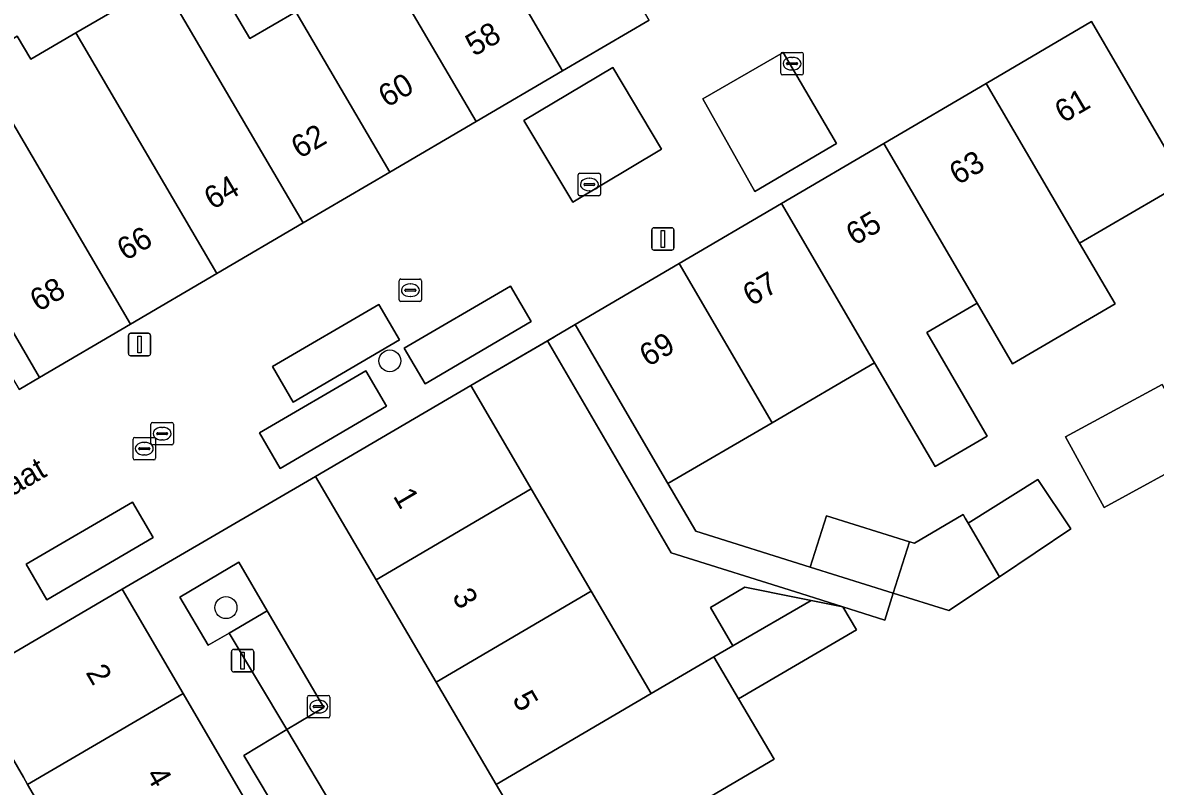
# Model space of a CAD drawing. Extents: x 161771 to 163125, y 382475 to 383179.
# Drawn here: x 162283.6 to 162334, y 382824.4 to 382858.3 of the extents above; entities that cross this region are included whole.
import ezdxf

# ---------------------------------------------------------------- set-up
doc = ezdxf.new("R2010")
doc.units = 0
for name, color, linetype in [('IMGEO_Boom', 7, 'Continuous'), ('IMGEO_Erf', 7, 'Continuous'), ('IMGEO_Groenvoorziening', 7, 'Continuous'), ('IMGEO_Kolk', 7, 'Continuous'), ('IMGEO_Lichtmast', 7, 'Continuous'), ('IMGEO_Muur', 7, 'Continuous'), ('IMGEO_Openbare_ruimte_label', 7, 'Continuous'), ('IMGEO_Pand', 7, 'Continuous'), ('IMGEO_Pand_nummerreeks', 7, 'Continuous'), ('IMGEO_Pand_overbouw', 7, 'Continuous'), ('IMGEO_Parkeervlak_open', 7, 'Continuous'), ('IMGEO_Rioolput', 7, 'Continuous'), ('IMGEO_Voetpad_open', 7, 'Continuous'), ('IMGEO_Woonerf_open', 7, 'Continuous')]:
    doc.layers.add(name, color=color, linetype=linetype)

msp = doc.modelspace()

# ---------------------------------------------------------------- linework, layer by layer
at = {"layer": 'IMGEO_Boom'}
for centre in [(162299.963, 382843.292), (162292.676, 382832.315)]:
    msp.add_circle(centre, 0.489, dxfattribs=at)
at = {"layer": 'IMGEO_Erf'}
for points in [[(162291.009, 382862.273), (162293.732, 382857.624), (162295.776, 382858.822)], [(162273.638, 382860.664), (162277.514, 382854.28), (162279.529, 382855.462), (162281.552, 382856.648), (162283.396, 382857.728), (162283.996, 382856.703), (162285.998, 382857.875), (162287.89, 382858.983)], [(162331.169, 382858.38), (162333.69, 382854.062), (162335.327, 382851.259), (162330.642, 382848.523), (162332.219, 382845.821), (162327.661, 382843.16), (162326.083, 382845.861), (162323.844, 382844.553), (162326.535, 382839.944), (162324.215, 382838.59), (162321.524, 382843.199), (162316.966, 382840.537), (162312.33, 382837.83), (162313.567, 382835.712), (162318.662, 382834.114), (162319.379, 382836.403), (162323.074, 382835.245), (162323.292, 382835.176), (162325.459, 382836.459), (162325.552, 382836.3), (162325.685, 382836.073), (162328.791, 382838.012), (162330.251, 382835.818), (162327.074, 382833.69), (162324.823, 382832.182), (162322.354, 382832.956), (162321.985, 382831.756), (162318.245, 382832.935), (162312.483, 382834.751), (162306.973, 382844.182), (162303.561, 382842.189), (162306.089, 382837.875), (162306.249, 382837.601), (162308.92, 382833.044), (162311.591, 382828.488), (162314.381, 382830.125), (162315.218, 382830.615), (162314.219, 382832.318), (162315.754, 382833.218), (162318.036, 382832.761), (162318.707, 382832.627), (162320.114, 382832.344), (162320.712, 382831.327), (162315.476, 382828.257), (162317.051, 382825.57), (162314.262, 382823.931)], [(162285.662, 382821.352), (162283.853, 382824.453), (162283.67, 382824.766), (162281.151, 382829.084)]]:
    msp.add_lwpolyline(points, dxfattribs=at)
msp.add_lwpolyline([(162331.728, 382836.767), (162330.019, 382839.906), (162334.309, 382842.242), (162336.018, 382839.103)], close=True, dxfattribs=at)
at = {"layer": 'IMGEO_Groenvoorziening'}
msp.add_lwpolyline([(162293.251, 382834.331), (162290.619, 382832.775), (162291.886, 382830.641), (162292.816, 382831.182), (162294.514, 382832.169)], close=True, dxfattribs=at)
at = {"layer": 'IMGEO_Kolk'}
for p, q in [((162317.353, 382856.084), (162317.353, 382856.936)), ((162317.428, 382857.01), (162318.28, 382857.01)), ((162318.354, 382856.936), (162318.354, 382856.084)), ((162317.612, 382856.504), (162317.612, 382856.516)), ((162318.05, 382856.467), (162317.652, 382856.467)), ((162317.655, 382856.553), (162318.053, 382856.553)), ((162317.841, 382856.79), (162317.866, 382856.79)), ((162318.096, 382856.516), (162318.096, 382856.504)), ((162318.28, 382856.01), (162317.428, 382856.01)), ((162317.864, 382856.23), (162317.839, 382856.23)), ((162308.338, 382850.709), (162308.338, 382851.561)), ((162308.413, 382851.635), (162309.265, 382851.635)), ((162308.826, 382851.415), (162308.851, 382851.415)), ((162309.339, 382851.561), (162309.339, 382850.709)), ((162308.597, 382851.129), (162308.597, 382851.141)), ((162309.035, 382851.092), (162308.637, 382851.092)), ((162308.64, 382851.178), (162309.038, 382851.178)), ((162309.081, 382851.141), (162309.081, 382851.129)), ((162309.265, 382850.635), (162308.413, 382850.635)), ((162308.849, 382850.855), (162308.824, 382850.855)), ((162300.377, 382846.005), (162300.377, 382846.857)), ((162300.452, 382846.931), (162301.304, 382846.931)), ((162301.378, 382846.857), (162301.378, 382846.005)), ((162300.636, 382846.425), (162300.636, 382846.437)), ((162301.074, 382846.388), (162300.676, 382846.388)), ((162300.679, 382846.474), (162301.077, 382846.474)), ((162300.865, 382846.711), (162300.89, 382846.711)), ((162301.12, 382846.437), (162301.12, 382846.425)), ((162301.304, 382845.931), (162300.452, 382845.931)), ((162300.888, 382846.151), (162300.863, 382846.151)), ((162288.543, 382838.959), (162288.543, 382839.811)), ((162288.618, 382839.885), (162289.47, 382839.885)), ((162289.544, 382839.811), (162289.544, 382838.959)), ((162288.802, 382839.379), (162288.802, 382839.391)), ((162289.24, 382839.342), (162288.842, 382839.342)), ((162288.845, 382839.428), (162289.243, 382839.428)), ((162289.031, 382839.665), (162289.056, 382839.665)), ((162289.286, 382839.391), (162289.286, 382839.379)), ((162289.47, 382838.885), (162288.618, 382838.885)), ((162289.054, 382839.105), (162289.029, 382839.105)), ((162296.3, 382827.485), (162296.3, 382828.337)), ((162296.375, 382828.411), (162297.227, 382828.411)), ((162297.301, 382828.337), (162297.301, 382827.485)), ((162296.559, 382827.905), (162296.559, 382827.917)), ((162296.997, 382827.868), (162296.599, 382827.868)), ((162296.602, 382827.954), (162297, 382827.954)), ((162296.788, 382828.191), (162296.813, 382828.191)), ((162297.043, 382827.917), (162297.043, 382827.905)), ((162297.227, 382827.411), (162296.375, 382827.411)), ((162296.811, 382827.631), (162296.786, 382827.631))]:
    msp.add_line(p, q, dxfattribs=at)
for points in [[(162317.353, 382856.084), (162317.353, 382856.936)], [(162317.428, 382857.01), (162318.28, 382857.01)], [(162318.354, 382856.936), (162318.354, 382856.084)], [(162318.28, 382856.01), (162317.428, 382856.01)], [(162308.338, 382850.709), (162308.338, 382851.561)], [(162308.413, 382851.635), (162309.265, 382851.635)], [(162309.339, 382851.561), (162309.339, 382850.709)], [(162309.265, 382850.635), (162308.413, 382850.635)], [(162300.377, 382846.005), (162300.377, 382846.857)], [(162300.452, 382846.931), (162301.304, 382846.931)], [(162301.378, 382846.857), (162301.378, 382846.005)], [(162301.304, 382845.931), (162300.452, 382845.931)], [(162288.543, 382838.959), (162288.543, 382839.811)], [(162288.618, 382839.885), (162289.47, 382839.885)], [(162289.544, 382839.811), (162289.544, 382838.959)], [(162289.47, 382838.885), (162288.618, 382838.885)], [(162296.3, 382827.485), (162296.3, 382828.337)], [(162296.375, 382828.411), (162297.227, 382828.411)], [(162297.301, 382828.337), (162297.301, 382827.485)], [(162297.227, 382827.411), (162296.375, 382827.411)]]:
    msp.add_lwpolyline(points, dxfattribs=at)
for centre, radius, start, end in [((162317.43, 382856.934), 0.0765, 91.552, 178.448), ((162317.43, 382856.934), 0.0765, 91.552, 178.448), ((162318.278, 382856.934), 0.0765, 1.552, 88.448), ((162318.278, 382856.934), 0.0765, 1.552, 88.448), ((162317.652, 382856.513), 0.0403, 85.8775, 175.7526), ((162317.649, 382856.503), 0.0366, 178.938, 274.7102), ((162318.053, 382856.51), 0.043, 264.8664, 352.4533), ((162318.057, 382856.515), 0.0386, 1.7309, 96.639), ((162317.43, 382856.086), 0.0765, 181.552, 268.448), ((162317.43, 382856.086), 0.0765, 181.552, 268.448), ((162318.278, 382856.086), 0.0765, 271.552, 358.448), ((162318.278, 382856.086), 0.0765, 271.552, 358.448), ((162308.415, 382851.559), 0.0765, 91.552, 178.448), ((162308.415, 382851.559), 0.0765, 91.552, 178.448), ((162309.263, 382851.559), 0.0765, 1.552, 88.448), ((162309.263, 382851.559), 0.0765, 1.552, 88.448), ((162308.637, 382851.138), 0.0403, 85.8775, 175.7526), ((162308.634, 382851.128), 0.0366, 178.938, 274.7102), ((162309.038, 382851.135), 0.043, 264.8664, 352.4533), ((162309.042, 382851.14), 0.0386, 1.7309, 96.639), ((162308.415, 382850.711), 0.0765, 181.552, 268.448), ((162308.415, 382850.711), 0.0765, 181.552, 268.448), ((162309.263, 382850.711), 0.0765, 271.552, 358.448), ((162309.263, 382850.711), 0.0765, 271.552, 358.448), ((162300.454, 382846.855), 0.0765, 91.552, 178.448), ((162300.454, 382846.855), 0.0765, 91.552, 178.448), ((162301.302, 382846.855), 0.0765, 1.552, 88.448), ((162301.302, 382846.855), 0.0765, 1.552, 88.448), ((162300.676, 382846.434), 0.0403, 85.8775, 175.7526), ((162300.673, 382846.424), 0.0366, 178.938, 274.7102), ((162301.077, 382846.431), 0.043, 264.8664, 352.4533), ((162301.081, 382846.436), 0.0386, 1.7309, 96.639), ((162300.454, 382846.007), 0.0765, 181.552, 268.448), ((162300.454, 382846.007), 0.0765, 181.552, 268.448), ((162301.302, 382846.007), 0.0765, 271.552, 358.448), ((162301.302, 382846.007), 0.0765, 271.552, 358.448), ((162288.62, 382839.809), 0.0765, 91.552, 178.448), ((162288.62, 382839.809), 0.0765, 91.552, 178.448), ((162289.468, 382839.809), 0.0765, 1.552, 88.448), ((162289.468, 382839.809), 0.0765, 1.552, 88.448), ((162288.842, 382839.388), 0.0403, 85.8775, 175.7526), ((162288.839, 382839.378), 0.0366, 178.938, 274.7102), ((162289.243, 382839.385), 0.043, 264.8664, 352.4533), ((162289.247, 382839.39), 0.0386, 1.7309, 96.639), ((162288.62, 382838.961), 0.0765, 181.552, 268.448), ((162288.62, 382838.961), 0.0765, 181.552, 268.448), ((162289.468, 382838.961), 0.0765, 271.552, 358.448), ((162289.468, 382838.961), 0.0765, 271.552, 358.448), ((162296.377, 382828.335), 0.0765, 91.552, 178.448), ((162296.377, 382828.335), 0.0765, 91.552, 178.448), ((162297.225, 382828.335), 0.0765, 1.552, 88.448), ((162297.225, 382828.335), 0.0765, 1.552, 88.448), ((162296.599, 382827.914), 0.0403, 85.8775, 175.7526), ((162296.596, 382827.904), 0.0366, 178.938, 274.7102), ((162297, 382827.911), 0.043, 264.8664, 352.4533), ((162297.004, 382827.916), 0.0386, 1.7309, 96.639), ((162296.377, 382827.487), 0.0765, 181.552, 268.448), ((162296.377, 382827.487), 0.0765, 181.552, 268.448), ((162297.225, 382827.487), 0.0765, 271.552, 358.448), ((162297.225, 382827.487), 0.0765, 271.552, 358.448)]:
    msp.add_arc(centre, radius, start, end, dxfattribs=at)
for centre, major_axis, ratio, start_param, end_param in [((162317.84, 382856.51), (-0.387, 0.002), 0.722429, 4.712389, 7.853982), ((162317.865, 382856.51), (-0.39, 0.002), 0.717154, 1.570796, 4.712389), ((162308.825, 382851.135), (-0.387, 0.002), 0.722429, 4.712389, 7.853982), ((162308.85, 382851.135), (-0.39, 0.002), 0.717154, 1.570796, 4.712389), ((162300.864, 382846.431), (-0.387, 0.002), 0.722429, 4.712389, 7.853982), ((162300.889, 382846.431), (-0.39, 0.002), 0.717154, 1.570796, 4.712389), ((162289.03, 382839.385), (-0.387, 0.002), 0.722429, 4.712389, 7.853982), ((162289.055, 382839.385), (-0.39, 0.002), 0.717154, 1.570796, 4.712389), ((162296.787, 382827.911), (-0.387, 0.002), 0.722429, 4.712389, 7.853982), ((162296.812, 382827.911), (-0.39, 0.002), 0.717154, 1.570796, 4.712389)]:
    msp.add_ellipse(centre, major_axis=major_axis, ratio=ratio, start_param=start_param, end_param=end_param, dxfattribs=at)
at = {"layer": 'IMGEO_Lichtmast'}
for p, q in [((162311.611, 382848.314), (162311.611, 382849.114)), ((162311.611, 382849.114), (162311.611, 382848.314)), ((162311.711, 382849.214), (162312.501, 382849.214)), ((162312.501, 382849.214), (162311.711, 382849.214)), ((162312.601, 382849.114), (162312.601, 382848.314)), ((162312.601, 382848.314), (162312.601, 382849.114)), ((162312.501, 382848.214), (162311.711, 382848.214)), ((162311.711, 382848.214), (162312.501, 382848.214)), ((162288.336, 382843.616), (162288.336, 382844.416)), ((162288.336, 382844.416), (162288.336, 382843.616)), ((162288.436, 382844.516), (162289.226, 382844.516)), ((162289.226, 382844.516), (162288.436, 382844.516)), ((162289.326, 382844.416), (162289.326, 382843.616)), ((162289.326, 382843.616), (162289.326, 382844.416)), ((162289.226, 382843.516), (162288.436, 382843.516)), ((162288.436, 382843.516), (162289.226, 382843.516)), ((162292.921, 382829.554), (162292.921, 382830.354)), ((162292.921, 382830.354), (162292.921, 382829.554)), ((162293.021, 382830.454), (162293.811, 382830.454)), ((162293.811, 382830.454), (162293.021, 382830.454)), ((162293.911, 382830.354), (162293.911, 382829.554)), ((162293.911, 382829.554), (162293.911, 382830.354)), ((162293.811, 382829.454), (162293.021, 382829.454)), ((162293.021, 382829.454), (162293.811, 382829.454))]:
    msp.add_line(p, q, dxfattribs=at)
for points in [[(162312.031, 382849.089), (162312.181, 382849.089), (162312.181, 382848.339), (162312.031, 382848.339), (162312.031, 382849.089)], [(162288.756, 382844.391), (162288.906, 382844.391), (162288.906, 382843.641), (162288.756, 382843.641), (162288.756, 382844.391)], [(162293.341, 382830.329), (162293.491, 382830.329), (162293.491, 382829.579), (162293.341, 382829.579), (162293.341, 382830.329)]]:
    msp.add_lwpolyline(points, dxfattribs=at)
for centre, start, end in [((162311.711, 382849.114), 90, 180), ((162311.711, 382849.114), 90, 180), ((162312.501, 382849.114), 0, 90), ((162312.501, 382849.114), 360, 90), ((162311.711, 382848.314), 180, 270), ((162311.711, 382848.314), 180, 270), ((162312.501, 382848.314), 270, 0), ((162312.501, 382848.314), 270, 0), ((162288.436, 382844.416), 90, 180), ((162288.436, 382844.416), 90, 180), ((162289.226, 382844.416), 0, 90), ((162289.226, 382844.416), 360, 90), ((162288.436, 382843.616), 180, 270), ((162288.436, 382843.616), 180, 270), ((162289.226, 382843.616), 270, 0), ((162289.226, 382843.616), 270, 0), ((162293.021, 382830.354), 90, 180), ((162293.021, 382830.354), 90, 180), ((162293.811, 382830.354), 0, 90), ((162293.811, 382830.354), 360, 90), ((162293.021, 382829.554), 180, 270), ((162293.021, 382829.554), 180, 270), ((162293.811, 382829.554), 270, 0), ((162293.811, 382829.554), 270, 0)]:
    msp.add_arc(centre, 0.1, start, end, dxfattribs=at)
at = {"layer": 'IMGEO_Muur'}
msp.add_lwpolyline([(162303.561, 382842.189), (162307.287, 382844.366)], dxfattribs=at)
at = {"layer": 'IMGEO_Pand'}
for points in [[(162304.593, 382870.224), (162302.772, 382873.333), (162302.573, 382873.217), (162301.853, 382874.446), (162300.037, 382873.382), (162301.124, 382871.526), (162305.301, 382864.394), (162303.471, 382863.322), (162307.646, 382856.195), (162311.491, 382858.449)], [(162307.646, 382856.195), (162303.471, 382863.322), (162301.494, 382862.164), (162298.757, 382866.836), (162296.887, 382865.741), (162303.801, 382853.94)], [(162299.957, 382851.686), (162303.801, 382853.94), (162296.887, 382865.741), (162296.563, 382866.294), (162294.535, 382865.106), (162294.859, 382864.553), (162295.9, 382862.777), (162294.083, 382861.712), (162295.776, 382858.822)], [(162289.206, 382861.217), (162286.876, 382865.194), (162286.744, 382865.117), (162284.221, 382863.64), (162286.869, 382859.117), (162287.571, 382859.528), (162287.89, 382858.983), (162285.998, 382857.875), (162292.267, 382847.176), (162296.112, 382849.431), (162290.193, 382859.532)], [(162295.776, 382858.822), (162293.732, 382857.624), (162291.009, 382862.273), (162289.206, 382861.217), (162290.193, 382859.532), (162296.112, 382849.431), (162299.957, 382851.686)], [(162330.642, 382848.523), (162335.327, 382851.259), (162333.69, 382854.062), (162331.169, 382858.38), (162326.491, 382855.634)], [(162292.267, 382847.176), (162285.998, 382857.875), (162283.996, 382856.703), (162283.396, 382857.728), (162281.552, 382856.648), (162288.423, 382844.922)], [(162288.423, 382844.922), (162281.552, 382856.648), (162279.529, 382855.462), (162277.514, 382854.28), (162280.224, 382849.654), (162281.856, 382846.868), (162284.383, 382842.553)], [(162321.937, 382852.962), (162326.083, 382845.861), (162327.661, 382843.16), (162332.219, 382845.821), (162330.642, 382848.523), (162326.491, 382855.634)], [(162321.937, 382852.962), (162317.385, 382850.29), (162321.524, 382843.199), (162324.215, 382838.59), (162326.535, 382839.944), (162323.844, 382844.553), (162326.083, 382845.861)], [(162312.832, 382847.618), (162316.966, 382840.537), (162321.524, 382843.199), (162317.385, 382850.29)], [(162312.832, 382847.618), (162308.202, 382844.901), (162310.723, 382840.582), (162312.33, 382837.83), (162316.966, 382840.537)], [(162299.35, 382833.554), (162306.249, 382837.601), (162306.089, 382837.875), (162303.561, 382842.189), (162296.657, 382838.143)], [(162330.019, 382839.906), (162331.728, 382836.767), (162336.018, 382839.103), (162334.309, 382842.242)], [(162325.685, 382836.073), (162327.074, 382833.69), (162330.251, 382835.818), (162328.791, 382838.012)], [(162299.35, 382833.554), (162302.023, 382828.999), (162308.92, 382833.044), (162306.249, 382837.601)], [(162323.074, 382835.245), (162319.379, 382836.403), (162318.662, 382834.114), (162322.354, 382832.956)], [(162323.074, 382835.245), (162322.354, 382832.956), (162324.823, 382832.182), (162327.074, 382833.69), (162325.685, 382836.073), (162325.552, 382836.3), (162325.459, 382836.459), (162323.292, 382835.176)], [(162290.767, 382828.488), (162288.055, 382833.13), (162281.151, 382829.084), (162283.67, 382824.766), (162283.853, 382824.453)], [(162304.696, 382824.444), (162311.591, 382828.488), (162308.92, 382833.044), (162302.023, 382828.999)], [(162318.707, 382832.627), (162318.036, 382832.761), (162315.754, 382833.218), (162314.219, 382832.318), (162315.218, 382830.615)], [(162318.707, 382832.627), (162315.218, 382830.615), (162314.381, 382830.125), (162315.476, 382828.257), (162320.712, 382831.327), (162320.114, 382832.344)], [(162317.051, 382825.57), (162315.476, 382828.257), (162314.381, 382830.125), (162311.591, 382828.488), (162304.696, 382824.444), (162307.369, 382819.888), (162314.262, 382823.931)], [(162293.424, 382823.94), (162290.767, 382828.488), (162283.853, 382824.453), (162285.662, 382821.352), (162286.507, 382819.903)]]:
    msp.add_lwpolyline(points, close=True, dxfattribs=at)
at = {"layer": 'IMGEO_Pand_overbouw'}
msp.add_lwpolyline([(162284.383, 382842.553), (162281.856, 382846.868), (162280.224, 382849.654), (162279.278, 382849.092), (162280.924, 382846.321), (162283.477, 382842.022)], close=True, dxfattribs=at)
at = {"layer": 'IMGEO_Parkeervlak_open'}
for points in [[(162308.1, 382850.344), (162312.053, 382852.708), (162309.882, 382856.339), (162305.929, 382853.976)], [(162300.607, 382843.848), (162301.528, 382842.272), (162306.254, 382845.034), (162305.333, 382846.61)], [(162294.741, 382843.036), (162295.662, 382841.46), (162300.389, 382844.222), (162299.468, 382845.798)], [(162294.163, 382840.083), (162295.084, 382838.507), (162299.811, 382841.269), (162298.89, 382842.845)], [(162283.789, 382834.245), (162284.71, 382832.668), (162289.436, 382835.43), (162288.515, 382837.006)], [(162294.514, 382832.169), (162292.816, 382831.182), (162295.385, 382826.886), (162297.027, 382827.867)], [(162295.385, 382826.886), (162293.467, 382825.739), (162295.799, 382821.838), (162297.717, 382822.985)]]:
    msp.add_lwpolyline(points, close=True, dxfattribs=at)
at = {"layer": 'IMGEO_Rioolput'}
for p, q in [((162289.336, 382839.625), (162289.336, 382840.477)), ((162289.411, 382840.551), (162290.263, 382840.551)), ((162289.824, 382840.331), (162289.849, 382840.331)), ((162290.337, 382840.477), (162290.337, 382839.625)), ((162289.595, 382840.045), (162289.595, 382840.057)), ((162290.033, 382840.008), (162289.635, 382840.008)), ((162289.638, 382840.094), (162290.036, 382840.094)), ((162290.079, 382840.057), (162290.079, 382840.045)), ((162290.263, 382839.551), (162289.411, 382839.551)), ((162289.847, 382839.771), (162289.822, 382839.771))]:
    msp.add_line(p, q, dxfattribs=at)
for points in [[(162289.336, 382839.625), (162289.336, 382840.477)], [(162289.411, 382840.551), (162290.263, 382840.551)], [(162290.337, 382840.477), (162290.337, 382839.625)], [(162290.263, 382839.551), (162289.411, 382839.551)]]:
    msp.add_lwpolyline(points, dxfattribs=at)
for centre, radius, start, end in [((162289.413, 382840.475), 0.0765, 91.552, 178.448), ((162289.413, 382840.475), 0.0765, 91.552, 178.448), ((162290.261, 382840.475), 0.0765, 1.552, 88.448), ((162290.261, 382840.475), 0.0765, 1.552, 88.448), ((162289.635, 382840.054), 0.0403, 85.8775, 175.7526), ((162289.632, 382840.044), 0.0366, 178.938, 274.7102), ((162290.036, 382840.051), 0.043, 264.8664, 352.4533), ((162290.04, 382840.056), 0.0386, 1.7309, 96.639), ((162289.413, 382839.627), 0.0765, 181.552, 268.448), ((162289.413, 382839.627), 0.0765, 181.552, 268.448), ((162290.261, 382839.627), 0.0765, 271.552, 358.448), ((162290.261, 382839.627), 0.0765, 271.552, 358.448)]:
    msp.add_arc(centre, radius, start, end, dxfattribs=at)
for centre, major_axis, ratio, start_param, end_param in [((162289.823, 382840.051), (-0.387, 0.002), 0.722429, 4.712389, 7.853982), ((162289.848, 382840.051), (-0.39, 0.002), 0.717154, 1.570796, 4.712389)]:
    msp.add_ellipse(centre, major_axis=major_axis, ratio=ratio, start_param=start_param, end_param=end_param, dxfattribs=at)
at = {"layer": 'IMGEO_Voetpad_open'}
for points in [[(162273.638, 382860.664), (162272.341, 382862.932), (162272.18, 382863.212), (162271.824, 382863.83), (162271.009, 382863.362), (162275.563, 382855.346), (162275.592, 382855.297), (162279.278, 382849.092), (162280.924, 382846.321), (162283.477, 382842.022), (162284.383, 382842.553), (162281.856, 382846.868), (162280.224, 382849.654), (162277.514, 382854.28)], [(162312.33, 382837.83), (162310.723, 382840.582), (162308.202, 382844.901), (162306.973, 382844.182), (162312.483, 382834.751), (162318.245, 382832.935), (162321.985, 382831.756), (162322.354, 382832.956), (162318.662, 382834.114), (162313.567, 382835.712)]]:
    msp.add_lwpolyline(points, close=True, dxfattribs=at)
at = {"layer": 'IMGEO_Woonerf_open'}
for points in [[(162311.491, 382858.449), (162307.646, 382856.195), (162303.801, 382853.94), (162299.957, 382851.686), (162296.112, 382849.431), (162292.267, 382847.176), (162288.423, 382844.922), (162284.383, 382842.553), (162283.477, 382842.022)], [(162265.251, 382819.732), (162266.119, 382820.233), (162270.803, 382822.988), (162275.498, 382825.75), (162276.402, 382826.283), (162281.151, 382829.084), (162288.055, 382833.13), (162296.657, 382838.143), (162303.561, 382842.189), (162306.973, 382844.182), (162308.202, 382844.901), (162312.832, 382847.618), (162317.385, 382850.29), (162321.937, 382852.962), (162326.491, 382855.634), (162331.169, 382858.38)], [(162307.369, 382819.888), (162304.696, 382824.444), (162302.023, 382828.999), (162299.35, 382833.554), (162296.657, 382838.143), (162288.055, 382833.13), (162290.767, 382828.488), (162293.424, 382823.94)]]:
    msp.add_lwpolyline(points, dxfattribs=at)
for points in [[(162317.451, 382857), (162313.878, 382854.941), (162316.204, 382850.827), (162319.826, 382852.953)], [(162313.878, 382854.941), (162317.451, 382857), (162319.826, 382852.953), (162316.204, 382850.827)], [(162305.929, 382853.976), (162309.882, 382856.339), (162312.053, 382852.708), (162308.1, 382850.344)], [(162300.607, 382843.848), (162305.333, 382846.61), (162306.254, 382845.034), (162301.528, 382842.272)], [(162294.741, 382843.036), (162299.468, 382845.798), (162300.389, 382844.222), (162295.662, 382841.46)], [(162294.163, 382840.083), (162298.89, 382842.845), (162299.811, 382841.269), (162295.084, 382838.507)], [(162283.789, 382834.245), (162288.515, 382837.006), (162289.436, 382835.43), (162284.71, 382832.668)], [(162295.385, 382826.886), (162292.816, 382831.182), (162291.886, 382830.641), (162290.619, 382832.775), (162293.251, 382834.331), (162294.514, 382832.169), (162297.027, 382827.867)], [(162295.799, 382821.838), (162293.467, 382825.739), (162295.385, 382826.886), (162297.717, 382822.985)]]:
    msp.add_lwpolyline(points, close=True, dxfattribs=at)

# ---------------------------------------------------------------- texts
at = {"layer": 'IMGEO_Openbare_ruimte_label'}
msp.add_text('Adolf van Cortenbachstraat', height=1, rotation=30.2069, dxfattribs=at).set_placement((162270.764, 382830.039))
at = {"layer": 'IMGEO_Pand_nummerreeks'}
for s, rotation, p in [('58', 30.3874, (162303.708, 382856.807)), ('60', 30.3874, (162299.834, 382854.535)), ('61', 30.4081, (162329.917, 382853.843)), ('62', 30.3897, (162295.954, 382852.26)), ('63', 30.4081, (162325.227, 382851.089)), ('64', 30.3897, (162292.083, 382849.989)), ('65', 30.4081, (162320.633, 382848.393)), ('66', 30.3874, (162288.208, 382847.717)), ('68', 30.3874, (162284.335, 382845.447)), ('67', 30.4081, (162316.04, 382845.698)), ('69', 30.4081, (162311.447, 382843.002)), ('1', 300.4045, (162300.086, 382837.276)), ('3', 300.4045, (162302.706, 382832.814)), ('2', 300.2942, (162286.416, 382829.432)), ('5', 300.4045, (162305.383, 382828.252)), ('4', 300.2921, (162289.083, 382824.869))]:
    msp.add_text(s, height=1, rotation=rotation, dxfattribs=at).set_placement(p)

doc.saveas('drawing.dxf')
